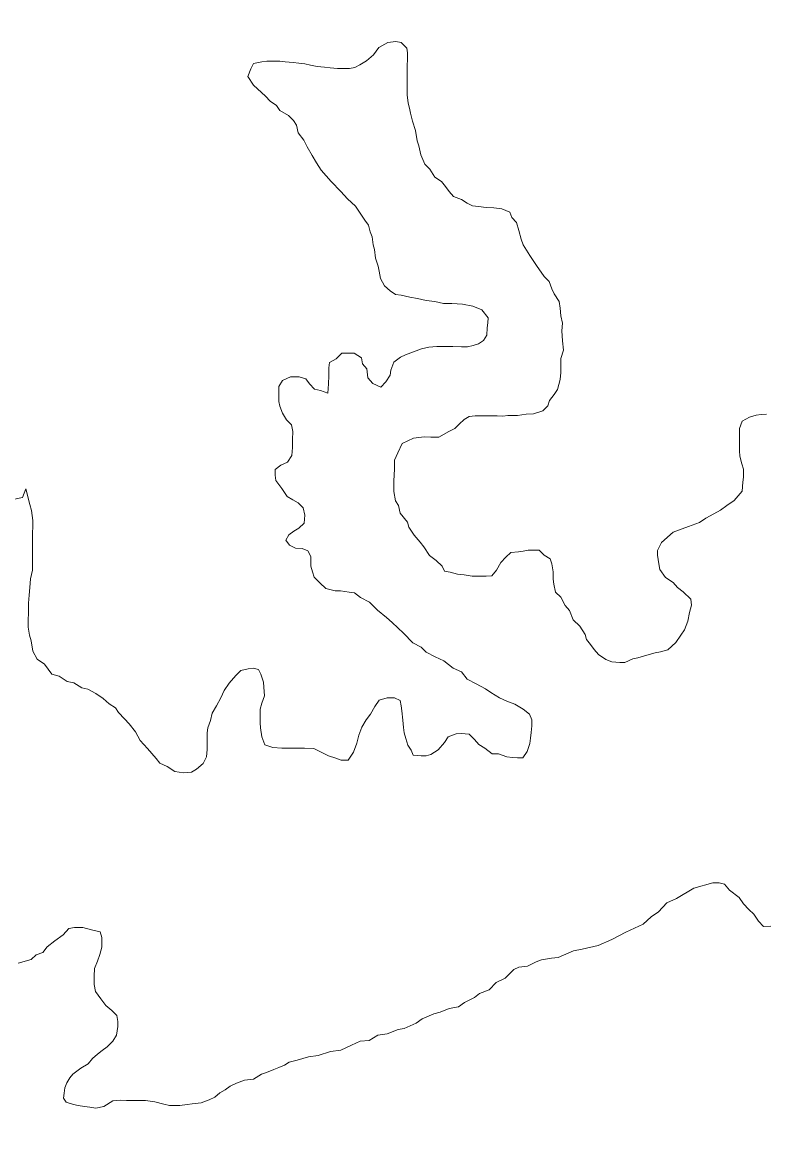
# Model space of a CAD drawing. Extents: x -1643653 to 4543381, y 1624270 to 13878484.
# Drawn here: x 617458 to 620486, y 8943403 to 8947917 of the extents above; entities that cross this region are included whole.
import ezdxf

# ---------------------------------------------------------------- set-up
doc = ezdxf.new("R2010")
doc.units = 0
doc.header["$LTSCALE"] = 160
doc.layers.add('25', color=7, linetype='Continuous', lineweight=13)
doc.layers.add('60', color=7, linetype='Continuous', lineweight=13)

msp = doc.modelspace()

# ---------------------------------------------------------------- linework, layer by layer
at = {"layer": '25'}
for points in [[(619003.2, 8947833.5), (618981.6, 8947837.8), (618949.1, 8947833.5), (618912.4, 8947814.1), (618890.8, 8947783.8), (618862.7, 8947760.1), (618834.6, 8947742.8), (618815.1, 8947732), (618793.3, 8947728.2), (618763.3, 8947728.4), (618743.3, 8947728.5), (618713.3, 8947731.2), (618690.8, 8947733.8), (618660.8, 8947736.6), (618633.4, 8947741.7), (618610.9, 8947746.9), (618585.9, 8947749.6), (618563.4, 8947752.2), (618530.9, 8947754.9), (618508.4, 8947757.6), (618488.4, 8947757.7), (618455.9, 8947757.9), (618435.9, 8947755.6), (618401.1, 8947748), (618390.6, 8947727.2), (618390.6, 8947727.2)], [(619027.6, 8947621.5), (619027.8, 8947641.5), (619028, 8947671.5), (619028.2, 8947696.6), (619028.4, 8947719.1), (619028.5, 8947741.6), (619028.7, 8947764.2), (619028.9, 8947791.7), (619026.6, 8947811.7), (619003.2, 8947833.5)], [(618390.6, 8947727.2), (618378.1, 8947695.8), (618401.1, 8947660.3), (618449.8, 8947615.3), (618469.7, 8947595.1), (618494.6, 8947577.4), (618509.4, 8947557.3), (618544.3, 8947537), (618564.1, 8947516.9), (618576.5, 8947496.8), (618583.8, 8947466.7), (618606, 8947436.5), (618620.8, 8947408.8), (618640.6, 8947373.7), (618657.8, 8947343.5), (618677.6, 8947313.3), (618718.3, 8947268.2), (618757.5, 8947227.3), (618784.1, 8947197.1), (618817.9, 8947166.9), (618855.4, 8947110.5), (618870.2, 8947090.3), (618877.5, 8947062.8), (618884.9, 8947042.7), (618889.6, 8947010.1), (618894.5, 8946990), (618899.2, 8946954.9), (618909, 8946922.3), (618913.8, 8946902.3), (618918.6, 8946872.2), (618935.9, 8946842.1), (618958.2, 8946821.9), (618980.6, 8946806.7), (619003.1, 8946804.1), (619038.1, 8946796.3), (619070.5, 8946791.1), (619105.5, 8946783.3), (619140.5, 8946778.1), (619175.4, 8946770.4), (619210.4, 8946770.1), (619252.9, 8946767.4), (619295.4, 8946759.6), (619332.8, 8946744.3), (619357.6, 8946711.6), (619357.4, 8946691.6), (619354.7, 8946671.6), (619352, 8946641.5), (619339.3, 8946619.1), (619319.2, 8946606.7), (619296.7, 8946599.3), (619274.1, 8946594.5), (619249.1, 8946594.6), (619214.1, 8946594.9), (619179.1, 8946595.1), (619149.1, 8946595.3), (619116.5, 8946593), (619086.5, 8946585.7), (619053.9, 8946573.4), (619021.3, 8946561.1), (619001.2, 8946551.2), (618973.5, 8946531.4), (618960.8, 8946498.9), (618958.1, 8946478.9), (618940.4, 8946451.5), (618920.2, 8946429.1), (618887.8, 8946444.3), (618868, 8946467), (618863.3, 8946504.6), (618845.9, 8946524.7), (618841.1, 8946549.8), (618811.2, 8946567.5), (618791.2, 8946567.6), (618761.2, 8946567.8), (618738.5, 8946545.4), (618710.9, 8946530.6), (618708.2, 8946508.1), (618708, 8946475.5), (618707.7, 8946443), (618704.9, 8946405.5), (618675, 8946415.7), (618650, 8946420.8), (618630.2, 8946443.5), (618615.3, 8946463.6), (618587.9, 8946471.3), (618552.9, 8946471.6), (618520.2, 8946456.8), (618505.1, 8946431.8), (618504.8, 8946394.3), (618504.6, 8946371.7), (618509.4, 8946351.7), (618519.2, 8946324.1), (618536.5, 8946296.4), (618556.4, 8946276.3), (618561.2, 8946248.7), (618560.9, 8946216.2), (618560.7, 8946183.6), (618557.9, 8946151.1), (618540.2, 8946123.7), (618512.6, 8946111.3), (618490, 8946093.9), (618489.8, 8946071.4)], [(619280.3, 8946310.4), (619305.3, 8946312.8), (619340.3, 8946312.6), (619360.3, 8946312.4), (619395.3, 8946312.2), (619417.8, 8946312), (619437.9, 8946314.4), (619457.9, 8946314.3), (619477.9, 8946314.2), (619512.9, 8946318.9), (619543, 8946321.2), (619580.6, 8946333.5), (619600.7, 8946353.4), (619608.4, 8946375.9), (619627.3, 8946400), (619640.9, 8946420.5), (619651.2, 8946461.4), (619654.6, 8946488.7), (619654.6, 8946512.6), (619654.6, 8946546.7), (619664.8, 8946580.8), (619661.4, 8946618.3), (619658, 8946659.2), (619661.4, 8946689.9), (619654.6, 8946720.6), (619651.2, 8946751.3), (619647.7, 8946778.6), (619627.3, 8946809.3), (619617, 8946829.8), (619606.8, 8946860.4), (619586.3, 8946880.9), (619555.6, 8946925.2), (619555.6, 8946925.2), (619555.6, 8946925.2), (619555.6, 8946925.2), (619528.3, 8946966.2), (619500.7, 8947010), (619493.3, 8947032.6), (619483.6, 8947067.7), (619473.8, 8947100.3), (619454, 8947120.4), (619446.7, 8947143), (619414.2, 8947155.8), (619381.8, 8947161), (619349.3, 8947161.2), (619319.3, 8947166.4), (619294.3, 8947169.1), (619271.9, 8947179.2), (619249.5, 8947194.4), (619217.1, 8947207.1), (619199.7, 8947227.3), (619184.8, 8947247.4), (619167.5, 8947267.5), (619140.1, 8947285.2), (619120.3, 8947317.9), (619100.5, 8947338.1), (619083.3, 8947375.8), (619076.1, 8947413.3), (619068.7, 8947433.4), (619061.5, 8947476), (619049.3, 8947513.7), (619042.1, 8947546.3), (619037.2, 8947566.3), (619032.3, 8947586.4), (619027.6, 8947621.5)], [(619373, 8945661.4), (619350.5, 8945659.1), (619318, 8945659.3), (619293, 8945659.4), (619260.5, 8945664.7), (619233, 8945667.3), (619203.1, 8945675.1), (619180.6, 8945680.2), (619170.7, 8945700.3), (619145.9, 8945723), (619118.5, 8945743.2), (619096.3, 8945778.4), (619081.4, 8945798.5), (619056.6, 8945826.2), (619034.4, 8945858.9), (619029.5, 8945879), (618999.8, 8945916.7), (618992.5, 8945946.8), (618980.2, 8945966.9), (618973, 8946004.5), (618973.1, 8946024.6), (618973.3, 8946047.1), (618976.2, 8946097.2), (618976.4, 8946132.2), (618989.2, 8946162.2), (619007, 8946199.6), (619053.5, 8946221.1), (619053.5, 8946221.1), (619096.8, 8946226.7), (619124.7, 8946226.3), (619124.7, 8946226.3), (619157.2, 8946226.1), (619197.8, 8946248.8), (619222.7, 8946261.1), (619240, 8946278.2), (619260.2, 8946298.1), (619280.3, 8946310.4)], [(620493.4, 8946319.9), (620470.8, 8946317.6), (620450.8, 8946315.2), (620423.2, 8946307.9), (620393.1, 8946290.6), (620382.9, 8946260.6), (620382.6, 8946220.5), (620382.4, 8946200.5), (620382.2, 8946170.5), (620384.5, 8946147.9), (620391.8, 8946117.8), (620399.1, 8946095.2)], [(620399.1, 8946095.2), (620398.9, 8946062.7), (620396.2, 8946042.7), (620393.4, 8946005.2), (620360.6, 8945967.8), (620330.5, 8945948), (620305.3, 8945928.1), (620277.7, 8945913.3), (620245, 8945896), (620219.9, 8945878.6), (620174.7, 8945861.4), (620112, 8945839.3), (620064.2, 8945797.1), (620049, 8945764.6), (620048.8, 8945744.6), (620053.5, 8945709.5), (620058.4, 8945686.9), (620080.6, 8945654.2), (620113, 8945634), (620130.3, 8945613.8), (620152.7, 8945596.2), (620185, 8945565.9), (620187.3, 8945540.9), (620179.6, 8945510.9), (620171.8, 8945475.9), (620159, 8945440.9), (620143.9, 8945418.5), (620123.6, 8945388.6), (620090.9, 8945358.8), (620060.8, 8945351.4), (620038.3, 8945346.6), (619995.7, 8945334.3), (619968.1, 8945327), (619948, 8945322.1), (619915.4, 8945307.3), (619895.4, 8945307.5), (619862.9, 8945310.2), (619838, 8945320.4), (619808.1, 8945340.6), (619790.8, 8945360.7), (619775.9, 8945380.9), (619758.6, 8945401), (619753.7, 8945421.1), (619731.5, 8945456.3), (619704.1, 8945481.5), (619689.4, 8945519.1), (619672.1, 8945539.3), (619654.8, 8945574.4), (619632.5, 8945594.6), (619625.2, 8945627.2), (619622.9, 8945647.2), (619623.1, 8945677.3), (619618.3, 8945709.9), (619611, 8945729.9), (619586.1, 8945745.1), (619566.2, 8945765.3), (619541.2, 8945765.5), (619521.2, 8945765.6), (619501.2, 8945760.7), (619481.2, 8945758.3), (619451.1, 8945756), (619429.6, 8945736.9), (619409.7, 8945714.6), (619391.8, 8945683.3), (619373, 8945661.4)], [(618489.8, 8946071.4), (618492.1, 8946048.9), (618516.9, 8946016.2), (618539.2, 8945983.5), (618561.6, 8945970.8), (618584, 8945958.1), (618603.8, 8945938), (618611.1, 8945907.9), (618608.4, 8945875.4), (618585.7, 8945855.5), (618565.6, 8945843.1), (618545.5, 8945828.2), (618532.8, 8945805.8), (618547.7, 8945785.6), (618572.6, 8945772.9), (618600.1, 8945772.8), (618622.5, 8945762.6), (618634.8, 8945740), (618634.7, 8945720), (618634.5, 8945699.9), (618641.9, 8945677.4), (618649.2, 8945654.8), (618671.5, 8945632.1), (618696.4, 8945609.4), (618733.8, 8945599.1), (618756.3, 8945599), (618791.3, 8945593.8), (618813.8, 8945591.1), (618837.5, 8945572.6), (618874.6, 8945552.8), (618906.7, 8945520.7), (618943.8, 8945491), (618966.1, 8945471.2), (619013.1, 8945426.7), (619050.6, 8945388.2), (619085.5, 8945370.4), (619105.4, 8945350.2), (619142.7, 8945330), (619177.6, 8945314.7), (619214.9, 8945284.4), (619249.8, 8945269.2), (619272.1, 8945239), (619309.5, 8945221.2), (619346.8, 8945200.9), (619369.2, 8945185.8), (619404.1, 8945163), (619434, 8945150.3), (619466.4, 8945137.6), (619501.3, 8945117.3), (619526.1, 8945097.1), (619536, 8945074.5), (619535.8, 8945049.5), (619533.1, 8945022), (619530.4, 8944999.4), (619527.7, 8944976.9), (619517.5, 8944944.5), (619499.8, 8944919.5), (619477.3, 8944919.7), (619457.3, 8944919.8), (619434.8, 8944922.5), (619399.8, 8944935.2), (619374.8, 8944935.4), (619345, 8944958.1), (619320.1, 8944973.3), (619302.8, 8944993.4), (619280.4, 8945016.1), (619247.9, 8945018.8), (619227.9, 8945016.5), (619195.3, 8945004.2), (619180.1, 8944981.7), (619154.9, 8944951.9), (619124.7, 8944932), (619104.7, 8944927.2), (619084.7, 8944927.3), (619052.2, 8944930), (619044.8, 8944950.1), (619030, 8944970.2), (619022.7, 8944997.8), (619015.3, 8945020.4), (619013, 8945042.9), (619010.7, 8945073), (619006, 8945110.6), (619003.7, 8945130.6), (618998.8, 8945153.2), (618976.4, 8945163.3), (618946.4, 8945163.5), (618913.8, 8945153.7), (618896.1, 8945128.8), (618878.3, 8945096.4), (618860.7, 8945074), (618842.9, 8945044.1), (618830.2, 8945011.6), (618822.4, 8944979.1), (618809.6, 8944941.6), (618786.9, 8944909.2), (618759.4, 8944909.4), (618736.9, 8944917.1), (618707, 8944927.3), (618682.1, 8944940), (618647.2, 8944957.7), (618609.7, 8944958)], [(617473.8, 8946015), (617459.3, 8945979.9), (617427.3, 8945973.5)], [(618609.7, 8944958), (618579.7, 8944958.2), (618547.2, 8944958.4), (618517.1, 8944958.6), (618479.7, 8944961.3), (618447.2, 8944971.6), (618435, 8945004.2), (618430.2, 8945041.8), (618427.9, 8945061.8), (618428.1, 8945094.4), (618428.3, 8945116.9), (618436, 8945141.9), (618446.2, 8945171.8), (618444, 8945206.9), (618441.7, 8945227), (618431.9, 8945259.6), (618422, 8945279.7), (618399.6, 8945284.8), (618379.6, 8945282.4), (618349.5, 8945275.1), (618329.3, 8945255.2), (618301.6, 8945222.9), (618281.3, 8945193), (618268.6, 8945163), (618250.8, 8945130.6), (618233.1, 8945100.7), (618225.4, 8945070.7), (618215.1, 8945040.7), (618212.5, 8945020.7), (618212.3, 8944993.1), (618212, 8944953.1), (618209.2, 8944923.1), (618196.5, 8944895.6), (618168.8, 8944873.3), (618148.7, 8944860.9), (618116.2, 8944858.6), (618081.2, 8944863.8), (618048.9, 8944884.1), (618019, 8944896.8), (618004.1, 8944916.9), (617986.8, 8944937.1), (617969.4, 8944957.2), (617939.6, 8944989.9), (617919.9, 8945025.1), (617895.1, 8945057.8), (617875.3, 8945078), (617850.5, 8945103.2), (617838.1, 8945123.3), (617813.2, 8945138.5), (617788.4, 8945161.2), (617758.5, 8945181.4), (617726.1, 8945199.2), (617701.2, 8945204.3), (617668.8, 8945224.6), (617641.3, 8945229.8), (617609, 8945252.5), (617579, 8945260.2), (617564.2, 8945280.3), (617549.3, 8945300.5), (617519.5, 8945320.7), (617502.2, 8945353.3), (617495, 8945395.9), (617487.7, 8945418.5), (617482.9, 8945451.1), (617483.1, 8945476.1), (617483.4, 8945513.7), (617483.7, 8945548.7), (617486.4, 8945581.3), (617489.2, 8945613.8), (617491.9, 8945648.8), (617499.7, 8945683.8), (617500, 8945716.4), (617500.1, 8945736.4), (617500.3, 8945756.4), (617500.4, 8945776.4), (617500.6, 8945796.5), (617500.8, 8945829), (617501.1, 8945866.6), (617501.2, 8945886.6), (617496.6, 8945926.7), (617489.2, 8945951.8), (617473.8, 8946015)], [(619427.9, 8944021.2), (619463.2, 8944056.1), (619483.3, 8944065.9), (619518.3, 8944070.7), (619553.5, 8944088), (619576.1, 8944095.4), (619616.1, 8944102.6), (619643.7, 8944104.9), (619686.3, 8944124.7), (619706.4, 8944132.1), (619741.5, 8944139.3), (619807.2, 8944153.7), (619861.8, 8944178.7), (619918.8, 8944208.2), (619990.3, 8944241.8), (620023, 8944271.6), (620053.2, 8944291.5), (620086, 8944328.8), (620126.2, 8944346.1), (620196.5, 8944388.2), (620274.2, 8944410.2), (620299.2, 8944410), (620321.7, 8944404.8), (620341.5, 8944379.7), (620381.3, 8944349.4), (620398.6, 8944324.2), (620420.9, 8944301.6), (620440.8, 8944281.4), (620460.6, 8944253.7), (620480.4, 8944231.1), (620510.5, 8944233.4)], [(617442.5, 8944081.9), (617495.1, 8944096.6), (617515.3, 8944116.5), (617542.9, 8944126.3), (617560.6, 8944148.8), (617590.8, 8944173.6), (617590.8, 8944173.6), (617626, 8944198.4), (617648.7, 8944223.3), (617671.2, 8944228.1), (617706.2, 8944227.9), (617741.2, 8944217.7), (617776.1, 8944209.9), (617783.5, 8944187.3), (617783.3, 8944167.3), (617783.2, 8944147.3), (617775.4, 8944117.3), (617765.2, 8944089.8), (617752.5, 8944059.9), (617752.2, 8944029.8), (617752, 8943994.8), (617756.8, 8943967.2), (617779.1, 8943937), (617798.8, 8943909.3), (617823.7, 8943889.2), (617843.6, 8943869), (617848.4, 8943843.9), (617848.2, 8943823.9), (617843, 8943788.9), (617827.8, 8943763.9), (617805.1, 8943741.6), (617785, 8943726.7), (617764.8, 8943711.8), (617744.7, 8943694.4), (617727, 8943672), (617696.9, 8943654.7), (617664.2, 8943629.8), (617652.4, 8943615.6), (617639.8, 8943595.2), (617632, 8943574.7), (617628.8, 8943552.7), (617627.2, 8943532.2), (617638.3, 8943516.5), (617668.2, 8943507), (617687.1, 8943502.3), (617712.3, 8943497.6), (617734.3, 8943496), (617758.2, 8943491.5), (617790.7, 8943498.8), (617828.4, 8943521.1), (617860.9, 8943523.4), (617883.5, 8943523.2), (617906, 8943523.1), (617941, 8943522.9), (617961, 8943522.7), (617998.5, 8943517.5), (618035.9, 8943507.2), (618058.4, 8943502.1), (618080.9, 8943501.9), (618100.9, 8943501.8), (618130.9, 8943506.6), (618151, 8943509), (618188.5, 8943513.7), (618221.1, 8943526), (618243.7, 8943535.9), (618263.8, 8943553.3), (618286.5, 8943565.6), (618306.6, 8943580.5), (618331.7, 8943592.9), (618364.3, 8943605.2), (618401.8, 8943609.9), (618434.5, 8943629.8), (618454.6, 8943637.1), (618484.7, 8943649.4), (618504.7, 8943656.8), (618527.3, 8943666.7), (618547.4, 8943679.1), (618580, 8943686.4), (618625.1, 8943701.1), (618665.2, 8943705.8), (618715.3, 8943723), (618757.9, 8943727.8), (618800.6, 8943747.5), (618835.7, 8943764.8), (618873.2, 8943767.1), (618908.4, 8943789.3), (618946, 8943794.1), (618991.1, 8943811.3), (619016.2, 8943816.2), (619063.9, 8943838.4), (619089, 8943855.8), (619136.7, 8943875.5), (619161.8, 8943882.8), (619199.4, 8943897.6), (619237, 8943904.8), (619262.1, 8943922.2), (619302.3, 8943942), (619322.4, 8943959.3), (619362.5, 8943974.1), (619390.3, 8944004), (619427.9, 8944021.2)]]:
    msp.add_lwpolyline(points, dxfattribs=at)
at = {"layer": '60', "lineweight": 25}
msp.add_spline([(814781, 9009175.5), (814787.2, 9009173.4), (814796.9, 9009173.4), (814799.4, 9009172.4), (814805.1, 9009174.5), (814805.6, 9009176.5), (814811.7, 9009179.5), (814811.7, 9009179.5), (814801.5, 9009181), (814790.7, 9009181.5), (814784.1, 9009183.1), (814777.4, 9009185.1), (814778.4, 9009175.5)], degree=3, dxfattribs=at)

doc.saveas('drawing.dxf')
